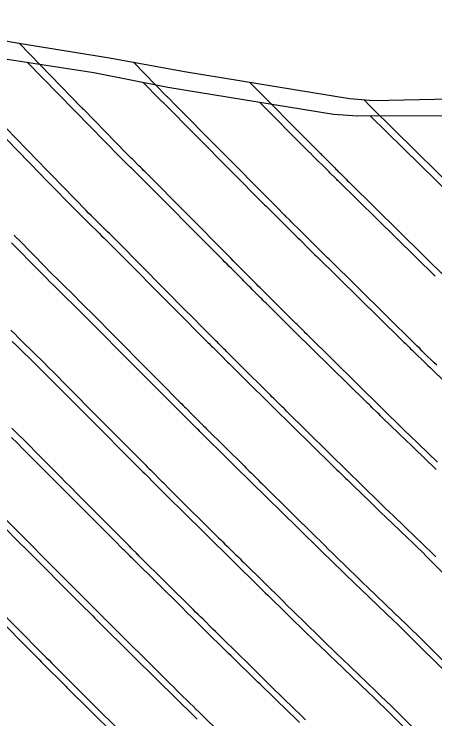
# Model space of a CAD drawing. Extents: x 954385 to 988206, y 1868364 to 1924553.
# Drawn here: x 955460.56 to 955478.88, y 1923369.5 to 1923400.23 of the extents above; entities that cross this region are included whole.
import ezdxf

# ---------------------------------------------------------------- set-up
doc = ezdxf.new("R2010")
doc.units = 0
for name, color, linetype in [('16', 7, 'Continuous'), ('24', 7, 'Continuous'), ('6', 7, 'Continuous'), ('7', 7, 'Continuous')]:
    doc.layers.add(name, color=color, linetype=linetype)

msp = doc.modelspace()

# ---------------------------------------------------------------- linework, layer by layer
at = {"layer": '16'}
for points in [[(955453.505, 1923400.232), (955460.769, 1923398.966), (955464.707, 1923398.33), (955467.983, 1923397.733), (955475.166, 1923396.549), (955476.214, 1923396.472), (955483.55, 1923396.627), (955489.911, 1923396.995), (955492.255, 1923397.137), (955500.843, 1923397.65), (955503.087, 1923397.29), (955508.48, 1923397.31), (955515.776, 1923397.367), (955516.355, 1923397.313), (955516.853, 1923397.268), (955522.152, 1923395.238), (955525.431, 1923394.005), (955533.143, 1923387.603)], [(955478.997, 1923380.704), (955478.174, 1923381.492), (955478.04, 1923381.621), (955477.906, 1923381.75), (955477.772, 1923381.88), (955477.639, 1923382.01), (955477.106, 1923382.53), (955476.973, 1923382.66), (955476.84, 1923382.791), (955476.707, 1923382.921), (955476.575, 1923383.052), (955473.35, 1923386.235), (955473.303, 1923386.282), (955473.256, 1923386.328), (955473.209, 1923386.374), (955473.162, 1923386.42), (955472.975, 1923386.605), (955472.928, 1923386.651), (955472.881, 1923386.697), (955472.834, 1923386.744), (955472.787, 1923386.79), (955471.86, 1923387.712), (955471.793, 1923387.778), (955471.726, 1923387.845), (955471.66, 1923387.911), (955471.593, 1923387.978), (955471.268, 1923388.304), (955471.194, 1923388.377), (955471.12, 1923388.451), (955470.973, 1923388.599), (955470.937, 1923388.636), (955470.9, 1923388.673), (955470.863, 1923388.709), (955470.826, 1923388.746), (955470.304, 1923389.273), (955470.205, 1923389.373), (955470.105, 1923389.473), (955470.006, 1923389.573), (955469.907, 1923389.673), (955466.267, 1923393.349), (955466.199, 1923393.417), (955466.131, 1923393.485), (955466.063, 1923393.553), (955465.995, 1923393.62), (955465.722, 1923393.889), (955465.654, 1923393.957), (955465.586, 1923394.024), (955465.518, 1923394.092), (955465.451, 1923394.161), (955463.588, 1923396.068), (955463.569, 1923396.087), (955463.532, 1923396.125), (955463.513, 1923396.144), (955460.774, 1923398.965)], [(955478.965, 1923384.924), (955478.859, 1923385.027), (955478.436, 1923385.44), (955478.33, 1923385.543), (955478.225, 1923385.646), (955478.12, 1923385.75), (955478.014, 1923385.854), (955474.276, 1923389.545), (955474.212, 1923389.607), (955474.149, 1923389.67), (955474.022, 1923389.795), (955473.99, 1923389.826), (955473.958, 1923389.857), (955473.927, 1923389.888), (955473.895, 1923389.92), (955473.326, 1923390.485), (955473.252, 1923390.559), (955473.177, 1923390.634), (955473.102, 1923390.708), (955473.028, 1923390.783), (955472.629, 1923391.182), (955472.581, 1923391.23), (955472.533, 1923391.278), (955472.413, 1923391.398), (955472.365, 1923391.446), (955472.341, 1923391.471), (955472.001, 1923391.813), (955471.937, 1923391.878), (955471.872, 1923391.943), (955471.808, 1923392.008), (955471.743, 1923392.074), (955467.46, 1923396.398), (955467.44, 1923396.419), (955467.419, 1923396.44), (955467.398, 1923396.46), (955467.378, 1923396.481), (955467.294, 1923396.563), (955467.274, 1923396.583), (955467.253, 1923396.604), (955467.233, 1923396.625), (955467.212, 1923396.646), (955465.753, 1923398.14)], [(955470.814, 1923397.266), (955473.579, 1923394.474), (955473.639, 1923394.414), (955473.699, 1923394.353), (955473.867, 1923394.184), (955473.901, 1923394.15), (955473.967, 1923394.083), (955473.99, 1923394.061), (955474.526, 1923393.524), (955474.577, 1923393.473), (955474.628, 1923393.423), (955474.679, 1923393.372), (955474.73, 1923393.321), (955475.003, 1923393.05), (955475.036, 1923393.017), (955475.069, 1923392.984), (955475.152, 1923392.903), (955475.201, 1923392.854), (955479.454, 1923388.655)], [(955480.894, 1923391.457), (955476.127, 1923396.163), (955476.11, 1923396.18), (955476.069, 1923396.22), (955475.786, 1923396.504)], [(955478.927, 1923376.568), (955478.711, 1923376.782), (955478.495, 1923376.995), (955478.277, 1923377.207), (955478.058, 1923377.418), (955477.065, 1923378.369), (955476.903, 1923378.524), (955476.741, 1923378.68), (955476.58, 1923378.836), (955476.419, 1923378.993), (955475.776, 1923379.621), (955475.616, 1923379.778), (955475.455, 1923379.935), (955475.295, 1923380.092), (955475.135, 1923380.25), (955472.424, 1923382.926), (955472.362, 1923382.987), (955472.3, 1923383.049), (955472.238, 1923383.11), (955472.176, 1923383.171), (955471.928, 1923383.415), (955471.865, 1923383.476), (955471.803, 1923383.537), (955471.742, 1923383.599), (955471.68, 1923383.66), (955470.393, 1923384.939), (955470.334, 1923384.997), (955470.276, 1923385.056), (955470.217, 1923385.114), (955470.158, 1923385.173), (955469.907, 1923385.425), (955469.857, 1923385.475), (955469.807, 1923385.524), (955469.758, 1923385.574), (955469.708, 1923385.624), (955469.51, 1923385.823), (955469.46, 1923385.873), (955469.411, 1923385.923), (955469.361, 1923385.972), (955469.311, 1923386.022), (955468.607, 1923386.732), (955468.473, 1923386.867), (955468.339, 1923387.002), (955468.205, 1923387.137), (955468.071, 1923387.272), (955465.073, 1923390.3), (955464.959, 1923390.415), (955464.844, 1923390.53), (955464.728, 1923390.645), (955464.613, 1923390.759), (955464.149, 1923391.215), (955464.033, 1923391.33), (955463.918, 1923391.445), (955463.804, 1923391.56), (955463.69, 1923391.676), (955462.18, 1923393.222), (955462.166, 1923393.237), (955462.152, 1923393.251), (955462.137, 1923393.265), (955462.123, 1923393.28), (955462.067, 1923393.337), (955462.052, 1923393.351), (955462.038, 1923393.365), (955462.024, 1923393.379), (955462.01, 1923393.394), (955459.745, 1923395.727)], [(955460.551, 1923390.599), (955460.573, 1923390.576), (955460.595, 1923390.554), (955460.684, 1923390.466), (955460.706, 1923390.443), (955460.728, 1923390.421), (955460.75, 1923390.399), (955460.772, 1923390.376), (955461.929, 1923389.192), (955462.09, 1923389.028), (955462.251, 1923388.865), (955462.413, 1923388.703), (955462.576, 1923388.542), (955463.23, 1923387.898), (955463.393, 1923387.737), (955463.556, 1923387.575), (955463.718, 1923387.413), (955463.88, 1923387.25), (955466.235, 1923384.872), (955466.403, 1923384.702), (955466.572, 1923384.532), (955466.741, 1923384.362), (955466.909, 1923384.192), (955467.796, 1923383.298), (955467.859, 1923383.235), (955467.921, 1923383.173), (955467.984, 1923383.11), (955468.046, 1923383.047), (955468.32, 1923382.773), (955468.37, 1923382.722), (955468.421, 1923382.671), (955468.471, 1923382.621), (955468.522, 1923382.57), (955468.724, 1923382.368), (955468.774, 1923382.317), (955468.825, 1923382.267), (955468.876, 1923382.216), (955468.926, 1923382.166), (955470.572, 1923380.53), (955470.649, 1923380.454), (955470.726, 1923380.378), (955470.803, 1923380.301), (955470.88, 1923380.225), (955471.19, 1923379.921), (955471.267, 1923379.845), (955471.344, 1923379.769), (955471.421, 1923379.693), (955471.498, 1923379.617), (955473.696, 1923377.448), (955473.883, 1923377.263), (955474.07, 1923377.079), (955474.258, 1923376.895), (955474.446, 1923376.711), (955475.199, 1923375.976), (955475.387, 1923375.793), (955475.576, 1923375.61), (955475.765, 1923375.427), (955475.955, 1923375.245), (955477.118, 1923374.131), (955477.374, 1923373.884), (955477.63, 1923373.636), (955477.884, 1923373.387), (955478.136, 1923373.136), (955479.736, 1923371.54)], [(955460.422, 1923386.447), (955460.583, 1923386.285), (955460.745, 1923386.123), (955460.907, 1923385.963), (955461.847, 1923385.037), (955462.058, 1923384.829), (955462.268, 1923384.62), (955462.477, 1923384.411), (955462.686, 1923384.201), (955464.399, 1923382.471), (955464.602, 1923382.266), (955464.805, 1923382.061), (955465.008, 1923381.856), (955465.212, 1923381.651), (955466.281, 1923380.574), (955466.357, 1923380.498), (955466.432, 1923380.423), (955466.507, 1923380.347), (955466.582, 1923380.272), (955466.949, 1923379.904), (955466.991, 1923379.861), (955467.034, 1923379.818), (955467.076, 1923379.776), (955467.119, 1923379.733), (955467.289, 1923379.563), (955467.332, 1923379.52), (955467.374, 1923379.478), (955467.417, 1923379.435), (955467.46, 1923379.393), (955469.465, 1923377.4), (955469.557, 1923377.309), (955469.649, 1923377.218), (955469.741, 1923377.127), (955469.833, 1923377.036), (955470.203, 1923376.672), (955470.296, 1923376.581), (955470.388, 1923376.49), (955470.48, 1923376.399), (955470.573, 1923376.308), (955472.256, 1923374.646), (955472.471, 1923374.435), (955472.685, 1923374.223), (955472.901, 1923374.012), (955473.116, 1923373.802), (955473.979, 1923372.959), (955474.195, 1923372.749), (955474.411, 1923372.539), (955474.628, 1923372.33), (955474.845, 1923372.121), (955476.304, 1923370.724), (955476.535, 1923370.502), (955476.765, 1923370.278), (955476.994, 1923370.053), (955477.222, 1923369.828), (955478.53, 1923368.523)], [(955473.246, 1923369.469), (955473.002, 1923369.705), (955472.759, 1923369.942), (955471.769, 1923370.909), (955471.535, 1923371.138), (955471.301, 1923371.368), (955471.067, 1923371.598), (955470.833, 1923371.828), (955469.647, 1923372.999), (955469.54, 1923373.105), (955469.432, 1923373.211), (955469.324, 1923373.317), (955469.217, 1923373.423), (955468.786, 1923373.846), (955468.679, 1923373.952), (955468.571, 1923374.058), (955468.464, 1923374.164), (955468.357, 1923374.271), (955465.993, 1923376.62), (955465.958, 1923376.654), (955465.924, 1923376.689), (955465.889, 1923376.723), (955465.854, 1923376.758), (955465.716, 1923376.896), (955465.647, 1923376.965), (955465.578, 1923377.035), (955465.119, 1923377.496), (955465.031, 1923377.584), (955464.942, 1923377.673), (955464.854, 1923377.761), (955464.767, 1923377.85), (955463.514, 1923379.111), (955463.276, 1923379.351), (955463.039, 1923379.59), (955462.801, 1923379.83), (955462.563, 1923380.07), (955461.492, 1923381.152), (955461.237, 1923381.409), (955460.98, 1923381.666), (955460.723, 1923381.921), (955460.465, 1923382.176)], [(955460.089, 1923378.314), (955460.877, 1923377.518), (955461.075, 1923377.319), (955461.272, 1923377.12), (955461.469, 1923376.921), (955461.667, 1923376.722), (955463.252, 1923375.126), (955463.352, 1923375.024), (955463.453, 1923374.923), (955463.554, 1923374.822), (955463.655, 1923374.72), (955464.207, 1923374.165), (955464.261, 1923374.112), (955464.314, 1923374.059), (955464.42, 1923373.953), (955464.446, 1923373.926), (955464.473, 1923373.9), (955464.5, 1923373.873), (955464.526, 1923373.847), (955467.249, 1923371.141), (955467.372, 1923371.019), (955467.494, 1923370.898), (955467.616, 1923370.777), (955467.739, 1923370.656), (955468.23, 1923370.173), (955468.353, 1923370.052), (955468.476, 1923369.932), (955468.599, 1923369.811), (955468.721, 1923369.69), (955469.555, 1923368.866)], [(955459.78, 1923374.372), (955461.737, 1923372.402), (955461.85, 1923372.287), (955461.964, 1923372.173), (955462.078, 1923372.059), (955462.191, 1923371.944), (955462.837, 1923371.296), (955462.892, 1923371.241), (955462.985, 1923371.148), (955463.022, 1923371.111), (955463.059, 1923371.074), (955466.142, 1923368.011)]]:
    msp.add_lwpolyline(points, dxfattribs=at)
at = {"layer": '24'}
msp.add_lwpolyline([(955460.067, 1923398.302), (955464.024, 1923397.68), (955467.259, 1923397.04), (955474.468, 1923395.872), (955475.521, 1923395.798), (955482.72, 1923395.811), (955489.114, 1923396.204), (955491.47, 1923396.354), (955500.106, 1923396.905), (955502.551, 1923396.746), (955507.834, 1923396.649), (955515.166, 1923396.734), (955515.747, 1923396.683), (955516.247, 1923396.64), (955521.811, 1923394.879), (955525.097, 1923393.654), (955532.861, 1923387.307)], dxfattribs=at)
at = {"layer": '6'}
for points in [[(955466.175, 1923397.254), (955466.895, 1923396.521), (955466.916, 1923396.5), (955466.936, 1923396.48), (955466.977, 1923396.44), (955466.997, 1923396.42), (955467.017, 1923396.4), (955471.471, 1923391.923), (955471.53, 1923391.864), (955471.588, 1923391.805), (955471.646, 1923391.747), (955471.705, 1923391.688), (955472.012, 1923391.38), (955472.055, 1923391.336), (955472.098, 1923391.293), (955472.228, 1923391.164), (955472.271, 1923391.12), (955472.688, 1923390.704), (955472.765, 1923390.627), (955472.842, 1923390.551), (955472.919, 1923390.474), (955472.996, 1923390.398), (955473.379, 1923390.018), (955473.469, 1923389.929), (955473.558, 1923389.841), (955473.648, 1923389.752), (955473.738, 1923389.664), (955477.394, 1923386.07), (955477.442, 1923386.023), (955477.49, 1923385.976), (955477.538, 1923385.928), (955477.586, 1923385.881), (955477.779, 1923385.692), (955477.828, 1923385.645), (955477.876, 1923385.598), (955477.924, 1923385.551), (955477.973, 1923385.504), (955478.478, 1923385.012), (955478.579, 1923384.915), (955478.679, 1923384.818), (955478.78, 1923384.721), (955478.882, 1923384.624), (955479.502, 1923384.032)], [(955472.993, 1923369.347), (955472.751, 1923369.581), (955472.509, 1923369.816), (955471.292, 1923370.999), (955471.175, 1923371.112), (955471.059, 1923371.226), (955470.943, 1923371.339), (955470.827, 1923371.453), (955470.362, 1923371.907), (955470.246, 1923372.021), (955470.13, 1923372.134), (955470.014, 1923372.248), (955469.898, 1923372.362), (955468.767, 1923373.474), (955468.54, 1923373.697), (955468.313, 1923373.921), (955468.087, 1923374.145), (955467.86, 1923374.369), (955465.753, 1923376.456), (955465.718, 1923376.491), (955465.682, 1923376.527), (955465.647, 1923376.562), (955465.612, 1923376.597), (955465.435, 1923376.774), (955465.364, 1923376.844), (955465.329, 1923376.88), (955464.874, 1923377.334), (955464.787, 1923377.421), (955464.699, 1923377.509), (955464.612, 1923377.596), (955464.525, 1923377.684), (955463.28, 1923378.932), (955463.044, 1923379.17), (955462.808, 1923379.407), (955462.571, 1923379.644), (955462.335, 1923379.882), (955461.206, 1923381.017), (955460.953, 1923381.27), (955460.7, 1923381.523), (955460.446, 1923381.774)]]:
    msp.add_lwpolyline(points, dxfattribs=at)
at = {"layer": '7'}
for points in [[(955478.945, 1923380.379), (955478.771, 1923380.548), (955478.596, 1923380.716), (955477.801, 1923381.475), (955477.672, 1923381.599), (955477.542, 1923381.723), (955477.413, 1923381.848), (955477.284, 1923381.973), (955476.636, 1923382.603), (955476.574, 1923382.663), (955476.513, 1923382.724), (955476.451, 1923382.784), (955476.389, 1923382.844), (955476.142, 1923383.086), (955476.08, 1923383.147), (955476.018, 1923383.207), (955475.956, 1923383.268), (955475.895, 1923383.328), (955472.785, 1923386.386), (955472.647, 1923386.521), (955472.509, 1923386.657), (955472.372, 1923386.793), (955472.234, 1923386.929), (955471.547, 1923387.609), (955471.479, 1923387.678), (955471.41, 1923387.746), (955471.342, 1923387.814), (955471.273, 1923387.882), (955470.932, 1923388.223), (955470.863, 1923388.293), (955470.793, 1923388.362), (955470.654, 1923388.501), (955470.619, 1923388.536), (955470.584, 1923388.571), (955470.549, 1923388.606), (955470.515, 1923388.641), (955470.02, 1923389.137), (955469.926, 1923389.231), (955469.832, 1923389.326), (955469.738, 1923389.42), (955469.644, 1923389.515), (955465.855, 1923393.323), (955465.796, 1923393.382), (955465.738, 1923393.441), (955465.679, 1923393.499), (955465.619, 1923393.557), (955465.383, 1923393.79), (955465.324, 1923393.848), (955465.265, 1923393.907), (955465.206, 1923393.965), (955465.148, 1923394.025), (955463.212, 1923395.997), (955463.193, 1923396.016), (955463.169, 1923396.04), (955463.155, 1923396.054), (955461.128, 1923398.135)], [(955478.893, 1923388.812), (955474.691, 1923392.942), (955474.649, 1923392.984), (955474.607, 1923393.025), (955474.566, 1923393.066), (955474.524, 1923393.107), (955474.357, 1923393.272), (955474.316, 1923393.314), (955474.274, 1923393.355), (955474.232, 1923393.397), (955474.191, 1923393.438), (955473.602, 1923394.026), (955473.526, 1923394.102), (955473.51, 1923394.119), (955473.367, 1923394.262), (955473.299, 1923394.331), (955471.246, 1923396.394)], [(955459.295, 1923395.727), (955461.674, 1923393.285), (955461.687, 1923393.272), (955461.699, 1923393.259), (955461.712, 1923393.246), (955461.725, 1923393.233), (955461.777, 1923393.181), (955461.79, 1923393.168), (955461.803, 1923393.155), (955461.816, 1923393.142), (955461.829, 1923393.129), (955463.4, 1923391.528), (955463.507, 1923391.42), (955463.614, 1923391.313), (955463.721, 1923391.206), (955463.829, 1923391.099), (955464.262, 1923390.674), (955464.37, 1923390.568), (955464.478, 1923390.461), (955464.586, 1923390.354), (955464.693, 1923390.247), (955467.817, 1923387.106), (955467.946, 1923386.976), (955468.076, 1923386.846), (955468.205, 1923386.716), (955468.335, 1923386.586), (955469.017, 1923385.901), (955469.065, 1923385.853), (955469.113, 1923385.805), (955469.161, 1923385.757), (955469.209, 1923385.709), (955469.401, 1923385.518), (955469.497, 1923385.422), (955469.593, 1923385.326), (955469.858, 1923385.061), (955469.918, 1923385.001), (955469.978, 1923384.941), (955470.039, 1923384.881), (955470.099, 1923384.821), (955471.09, 1923383.84), (955471.275, 1923383.656), (955471.46, 1923383.473), (955471.646, 1923383.29), (955471.832, 1923383.107), (955474.395, 1923380.587), (955474.471, 1923380.513), (955474.546, 1923380.439), (955474.621, 1923380.365), (955474.697, 1923380.292), (955474.998, 1923379.996), (955475.074, 1923379.923), (955475.149, 1923379.849), (955475.225, 1923379.775), (955475.3, 1923379.702), (955476.09, 1923378.934), (955476.248, 1923378.781), (955476.405, 1923378.629), (955476.563, 1923378.478), (955476.721, 1923378.326), (955477.69, 1923377.401), (955477.904, 1923377.196), (955478.116, 1923376.99), (955478.328, 1923376.782), (955478.539, 1923376.574), (955480.646, 1923374.48)], [(955480.392, 1923391.553), (955476.073, 1923395.799)], [(955479.462, 1923371.444), (955477.786, 1923373.11), (955477.537, 1923373.356), (955477.287, 1923373.6), (955477.036, 1923373.844), (955476.784, 1923374.086), (955475.641, 1923375.178), (955475.454, 1923375.356), (955475.268, 1923375.535), (955475.082, 1923375.715), (955474.897, 1923375.894), (955473.964, 1923376.801), (955473.875, 1923376.888), (955473.786, 1923376.975), (955473.697, 1923377.062), (955473.608, 1923377.149), (955473.252, 1923377.497), (955473.163, 1923377.584), (955473.074, 1923377.671), (955472.985, 1923377.758), (955472.896, 1923377.845), (955470.879, 1923379.829), (955470.645, 1923380.059), (955470.411, 1923380.289), (955470.178, 1923380.52), (955469.945, 1923380.75), (955468.65, 1923382.033), (955468.598, 1923382.085), (955468.546, 1923382.136), (955468.494, 1923382.188), (955468.442, 1923382.24), (955468.235, 1923382.447), (955468.131, 1923382.551), (955468.027, 1923382.655), (955467.764, 1923382.917), (955467.703, 1923382.979), (955467.642, 1923383.04), (955467.581, 1923383.101), (955467.52, 1923383.162), (955466.65, 1923384.035), (955466.485, 1923384.2), (955466.32, 1923384.366), (955466.155, 1923384.532), (955465.989, 1923384.698), (955463.53, 1923387.17), (955463.375, 1923387.326), (955463.219, 1923387.482), (955463.062, 1923387.637), (955462.905, 1923387.791), (955462.276, 1923388.409), (955462.119, 1923388.564), (955461.963, 1923388.719), (955461.807, 1923388.875), (955461.653, 1923389.032), (955460.445, 1923390.262)], [(955460.477, 1923385.96), (955460.643, 1923385.797), (955461.548, 1923384.908), (955461.754, 1923384.705), (955461.959, 1923384.502), (955462.164, 1923384.298), (955462.368, 1923384.093), (955464.162, 1923382.29), (955464.363, 1923382.088), (955464.564, 1923381.887), (955464.764, 1923381.685), (955464.965, 1923381.483), (955466.022, 1923380.423), (955466.096, 1923380.349), (955466.171, 1923380.274), (955466.245, 1923380.2), (955466.319, 1923380.126), (955466.678, 1923379.767), (955466.765, 1923379.68), (955466.853, 1923379.593), (955467.027, 1923379.419), (955467.071, 1923379.375), (955467.114, 1923379.331), (955467.158, 1923379.288), (955467.202, 1923379.245), (955468.804, 1923377.657), (955469.083, 1923377.381), (955469.362, 1923377.105), (955469.642, 1923376.829), (955469.922, 1923376.554), (955471.397, 1923375.104), (955471.5, 1923375.003), (955471.602, 1923374.903), (955471.704, 1923374.802), (955471.807, 1923374.702), (955472.217, 1923374.301), (955472.32, 1923374.2), (955472.422, 1923374.1), (955472.525, 1923374), (955472.628, 1923373.9), (955473.703, 1923372.855), (955473.916, 1923372.648), (955474.131, 1923372.441), (955474.345, 1923372.235), (955474.56, 1923372.029), (955475.984, 1923370.669), (955476.222, 1923370.441), (955476.459, 1923370.211), (955476.695, 1923369.981), (955476.929, 1923369.749), (955478.279, 1923368.407)], [(955459.844, 1923378.14), (955460.649, 1923377.332), (955460.85, 1923377.129), (955461.051, 1923376.927), (955461.253, 1923376.725), (955461.454, 1923376.523), (955463.027, 1923374.945), (955463.128, 1923374.844), (955463.228, 1923374.743), (955463.329, 1923374.642), (955463.43, 1923374.542), (955463.98, 1923373.992), (955464.061, 1923373.911), (955464.196, 1923373.776), (955464.223, 1923373.749), (955464.251, 1923373.722), (955464.278, 1923373.695), (955464.305, 1923373.668), (955466.917, 1923371.081), (955467.09, 1923370.909), (955467.264, 1923370.737), (955467.438, 1923370.565), (955467.612, 1923370.394), (955468.399, 1923369.62), (955468.528, 1923369.493)], [(955459.573, 1923374.168), (955461.53, 1923372.205), (955461.643, 1923372.091), (955461.757, 1923371.977), (955461.871, 1923371.864), (955461.985, 1923371.75), (955462.631, 1923371.105), (955462.706, 1923371.03), (955462.781, 1923370.955), (955462.819, 1923370.917), (955462.856, 1923370.88), (955465.973, 1923367.792)]]:
    msp.add_lwpolyline(points, dxfattribs=at)

doc.saveas('drawing.dxf')
